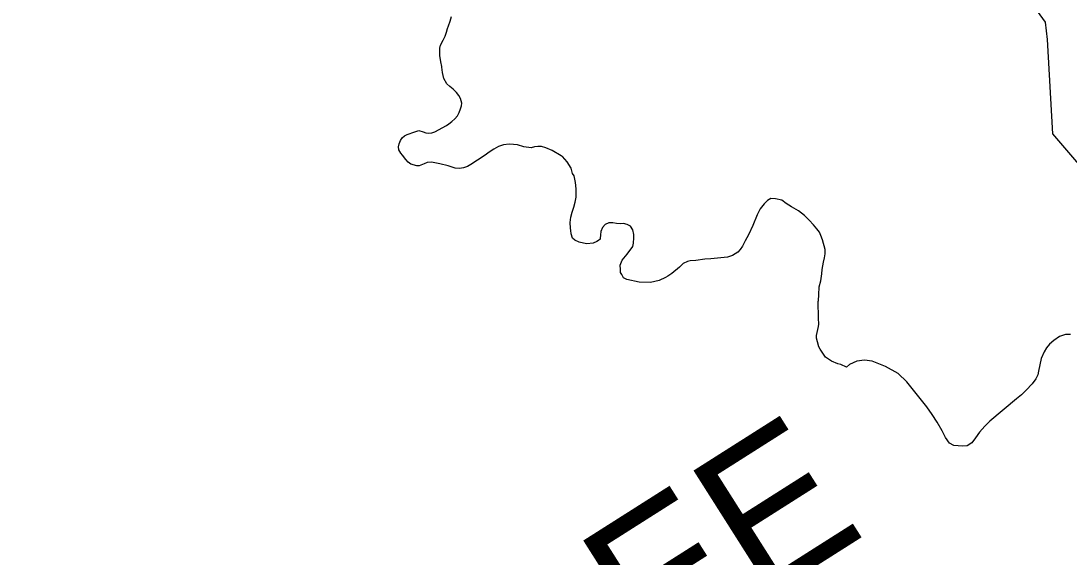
# Model space of a CAD drawing. Extents: x 2001466 to 31450019, y -30647475 to 847247.
# Drawn here: x 31444852 to 31447435, y -30631856 to -30630535 of the extents above; entities that cross this region are included whole.
import ezdxf

# ---------------------------------------------------------------- set-up
doc = ezdxf.new("R2010")
doc.units = 0
for name, color, linetype in [('Exist Boundary Political City Limit New', 7, 'Continuous'), ('Exist Hydrographic Buffer Line', 7, 'Continuous'), ('Exist Hydrographic Lake Shore Label', 7, 'Continuous'), ('Map Preparation Boundary City Limit Buffer Line', 7, 'Continuous')]:
    doc.layers.add(name, color=color, linetype=linetype)

msp = doc.modelspace()

# ---------------------------------------------------------------- linework, layer by layer
at = {"layer": 'Exist Boundary Political City Limit New'}
for points in [[(31446017.5, -30630850.8), (31446008.4, -30630856.8), (31445993.4, -30630867.7), (31445960.4, -30630889.1), (31445952.1, -30630893.8), (31445943, -30630897.1), (31445932.4, -30630898.3), (31445921.9, -30630897.5), (31445905.1, -30630891.9), (31445883.9, -30630887.1), (31445863.5, -30630882.6), (31445852.8, -30630883.7), (31445845.6, -30630886.7), (31445833.4, -30630892.1), (31445827.4, -30630892), (31445812.8, -30630887.6), (31445806.1, -30630882.6), (31445800.4, -30630876.4), (31445792.4, -30630866), (31445788.3, -30630860.6), (31445783.1, -30630852.3), (31445782.1, -30630845.1), (31445784.1, -30630838.2), (31445787.3, -30630829.9), (31445791.5, -30630822.7), (31445797, -30630818.2), (31445804, -30630815.1), (31445822.9, -30630808.1), (31445832.8, -30630805.3), (31445843.4, -30630808.6), (31445849.8, -30630810.6), (31445856.8, -30630811.8), (31445864.9, -30630810.9), (31445872.3, -30630808), (31445900.6, -30630792.3), (31445906.5, -30630788.3), (31445913.8, -30630782.6), (31445921.1, -30630776), (31445927.5, -30630768.5), (31445932.1, -30630760.6), (31445935.6, -30630751.6), (31445937.6, -30630744.5), (31445938.8, -30630737.6), (31445935.5, -30630726), (31445931.3, -30630718.6), (31445925.6, -30630711.1), (31445917.1, -30630703), (31445908.6, -30630696.8), (31445901.3, -30630689.8), (31445894.4, -30630676.8), (31445890.5, -30630661.8), (31445889.1, -30630648.6), (31445888.9, -30630647.3), (31445887, -30630635.5), (31445884, -30630620), (31445884.1, -30630602.3), (31445886.3, -30630594.8), (31445892.8, -30630582.6), (31445897.3, -30630572.6), (31445901, -30630562.3), (31445903.5, -30630553.8), (31445905.9, -30630547.1), (31445910.1, -30630535.2), (31445913.3, -30630523.7)], [(31446813.6, -30631047.6), (31446805.4, -30631037.6), (31446795.1, -30631026.1), (31446783.6, -30631014.1), (31446768.4, -30631002.6), (31446751, -30630992.8), (31446738, -30630984.6), (31446727.3, -30630976.6), (31446711.4, -30630973.1), (31446700.4, -30630972.3), (31446692, -30630977.8), (31446683.6, -30630986.1), (31446673.5, -30630998.4), (31446666.5, -30631012.6), (31446655.8, -30631038.9), (31446644.9, -30631062.4), (31446636.9, -30631076.8), (31446630.1, -30631089.8), (31446624.8, -30631098.3), (31446618.5, -30631105.1), (31446605.6, -30631113.3), (31446593.3, -30631117.5), (31446552.1, -30631121.4), (31446537.9, -30631121.9), (31446515.1, -30631125), (31446501.3, -30631126.1), (31446494.5, -30631127.6), (31446483.9, -30631133), (31446475.1, -30631141.5), (31446455.9, -30631157.1), (31446446.1, -30631164.4), (31446440.3, -30631167.3), (31446424.8, -30631174.6), (31446403.5, -30631179.8), (31446375.6, -30631179), (31446345, -30631172.2), (31446337.3, -30631167.9), (31446332.6, -30631159.6), (31446329.8, -30631154.6), (31446329.5, -30631147.8), (31446328.8, -30631136.8), (31446334.1, -30631124.9), (31446346.3, -30631109.5), (31446359.9, -30631090.5), (31446362, -30631082.6), (31446362.5, -30631069.3), (31446362.6, -30631061), (31446360.4, -30631049.6), (31446354.6, -30631040.6), (31446346.4, -30631036.3), (31446337, -30631034.5), (31446328.6, -30631034.6), (31446320.1, -30631034.3), (31446310.4, -30631032.8), (31446301, -30631032.6), (31446292.1, -30631036.3), (31446285.1, -30631043.7), (31446281.1, -30631054.2), (31446280.5, -30631062.1), (31446279.4, -30631071.3), (31446279.1, -30631073.2), (31446275.3, -30631076.2), (31446271.3, -30631078.2), (31446262.5, -30631082.8), (31446246.9, -30631084.3), (31446238.8, -30631082.8), (31446227.4, -30631079.8), (31446217.4, -30631075.6), (31446211.5, -30631070), (31446208.3, -30631059.6), (31446206.9, -30631051.3), (31446206.1, -30631046), (31446205.5, -30631031.5), (31446207.1, -30631018.3), (31446210.6, -30631006.3), (31446214.8, -30630993.6), (31446218, -30630981.3), (31446220.3, -30630969.4), (31446220.6, -30630960.6), (31446220, -30630948.5), (31446218.5, -30630933.3), (31446215.1, -30630916.5), (31446211.3, -30630910.8), (31446207.8, -30630897.5), (31446197.8, -30630882.3), (31446186.5, -30630869.1), (31446183.1, -30630867.1), (31446161.1, -30630854.1), (31446145.3, -30630847.3), (31446134.5, -30630844.7), (31446125.5, -30630844.7), (31446117.6, -30630845.5), (31446109.6, -30630847.3), (31446091.3, -30630845), (31446076, -30630840.5), (31446065.8, -30630839.1), (31446054.8, -30630838.9), (31446041.3, -30630840.5), (31446029.1, -30630844.4), (31446017.5, -30630850.8)], [(31447240, -30631521.3), (31447227.6, -30631533.6), (31447214.4, -30631548.7), (31447204.6, -30631562.8), (31447195.8, -30631574.8), (31447184.5, -30631582), (31447173, -30631583.1), (31447151.1, -30631581.5), (31447140.6, -30631575.5), (31447130.9, -30631561.6), (31447122.3, -30631545.3), (31447110.4, -30631523.8), (31447098, -30631504.8), (31447084.4, -30631486.1), (31447035.8, -30631424.6), (31447013.8, -30631404.1), (31446982.5, -30631386.3), (31446949.9, -30631373.3), (31446931.3, -30631370.8), (31446911.9, -30631373.8), (31446894.4, -30631381.9), (31446886.4, -30631388.1), (31446873, -30631381.5), (31446865.4, -30631380.3), (31446849.8, -30631373.5), (31446837.3, -30631365.6), (31446834.9, -30631363.3), (31446821.4, -30631343.7), (31446818.5, -30631338.2), (31446815, -30631325.9), (31446812.6, -30631316.8), (31446812.9, -30631310.1), (31446814.3, -30631302.8), (31446818.1, -30631288.3), (31446818.3, -30631282.1), (31446817.3, -30631267.3), (31446817.5, -30631257), (31446816.6, -30631236.9), (31446817.1, -30631226.5), (31446817.5, -30631223.6), (31446818.9, -30631209.8), (31446819.5, -30631190.3), (31446823.6, -30631175.1), (31446825.8, -30631158.6), (31446827, -30631147.8), (31446830, -30631129.5), (31446832.3, -30631119), (31446834, -30631109.2), (31446833.8, -30631098.1), (31446827.4, -30631074.4), (31446823.8, -30631063.6), (31446819.8, -30631055.6), (31446813.6, -30631047.6)], [(31447438.6, -30631308), (31447426.3, -30631307.6), (31447411.8, -30631312.8), (31447397.4, -30631322.5), (31447387.4, -30631331.6), (31447379.8, -30631340.5), (31447373.8, -30631350.6), (31447366.9, -30631367.3), (31447360.1, -30631398.3), (31447358.4, -30631406.8), (31447353.3, -30631417.3), (31447344.4, -30631429.3), (31447329.8, -30631445.1), (31447317.8, -30631456.1), (31447305.6, -30631466), (31447240, -30631521.3)]]:
    msp.add_lwpolyline(points, dxfattribs=at)
at = {"layer": 'Exist Hydrographic Buffer Line'}
msp.add_lwpolyline([(31448953.9, -30631219.7), (31448864.6, -30631245.2), (31448377, -30631230.9), (31448374.2, -30631221.1), (31447865.3, -30631157.4), (31447858.5, -30631112.9), (31447514.6, -30630952.4), (31447395, -30630812.8), (31447382.1, -30630580.6), (31447377.3, -30630537.7), (31447287.3, -30630413.9), (31447290.7, -30630364.5), (31447054.9, -30630411.6), (31446944.1, -30630313.1), (31446884.6, -30630308.2), (31446662.7, -30630308.2), (31446600.8, -30630060.4), (31446604, -30630056.8), (31446451.4, -30630005.9), (31446342.6, -30629960.5), (31445786.4, -30629867.8)], dxfattribs=at)
at = {"layer": 'Map Preparation Boundary City Limit Buffer Line'}
for points in [[(31446017.5, -30630850.8), (31446008.4, -30630856.8), (31445993.4, -30630867.7), (31445960.4, -30630889.1), (31445952.1, -30630893.8), (31445943, -30630897.1), (31445932.4, -30630898.3), (31445921.9, -30630897.5), (31445905.1, -30630891.9), (31445883.9, -30630887.1), (31445863.5, -30630882.6), (31445852.8, -30630883.7), (31445845.6, -30630886.7), (31445833.4, -30630892.1), (31445827.4, -30630892), (31445812.8, -30630887.6), (31445806.1, -30630882.6), (31445800.4, -30630876.4), (31445792.4, -30630866), (31445788.3, -30630860.6), (31445783.1, -30630852.3), (31445782.1, -30630845.1), (31445784.1, -30630838.2), (31445787.3, -30630829.9), (31445791.5, -30630822.7), (31445797, -30630818.2), (31445804, -30630815.1), (31445822.9, -30630808.1), (31445832.8, -30630805.3), (31445843.4, -30630808.6), (31445849.8, -30630810.6), (31445856.8, -30630811.8), (31445864.9, -30630810.9), (31445872.3, -30630808), (31445900.6, -30630792.3), (31445906.5, -30630788.3), (31445913.8, -30630782.6), (31445921.1, -30630776), (31445927.5, -30630768.5), (31445932.1, -30630760.6), (31445935.6, -30630751.6), (31445937.6, -30630744.5), (31445938.8, -30630737.6), (31445935.5, -30630726), (31445931.3, -30630718.6), (31445925.6, -30630711.1), (31445917.1, -30630703), (31445908.6, -30630696.8), (31445901.3, -30630689.8), (31445894.4, -30630676.8), (31445890.5, -30630661.8), (31445889.1, -30630648.6), (31445888.9, -30630647.3), (31445887, -30630635.5), (31445884, -30630620), (31445884.1, -30630602.3), (31445886.3, -30630594.8), (31445892.8, -30630582.6), (31445897.3, -30630572.6), (31445901, -30630562.3), (31445903.5, -30630553.8), (31445905.9, -30630547.1), (31445910.1, -30630535.2), (31445913.3, -30630523.7)], [(31446813.6, -30631047.6), (31446805.4, -30631037.6), (31446795.1, -30631026.1), (31446783.6, -30631014.1), (31446768.4, -30631002.6), (31446751, -30630992.8), (31446738, -30630984.6), (31446727.3, -30630976.6), (31446711.4, -30630973.1), (31446700.4, -30630972.3), (31446692, -30630977.8), (31446683.6, -30630986.1), (31446673.5, -30630998.4), (31446666.5, -30631012.6), (31446655.8, -30631038.9), (31446644.9, -30631062.4), (31446636.9, -30631076.8), (31446630.1, -30631089.8), (31446624.8, -30631098.3), (31446618.5, -30631105.1), (31446605.6, -30631113.3), (31446593.3, -30631117.5), (31446552.1, -30631121.4), (31446537.9, -30631121.9), (31446515.1, -30631125), (31446501.3, -30631126.1), (31446494.5, -30631127.6), (31446483.9, -30631133), (31446475.1, -30631141.5), (31446455.9, -30631157.1), (31446446.1, -30631164.4), (31446440.3, -30631167.3), (31446424.8, -30631174.6), (31446403.5, -30631179.8), (31446375.6, -30631179), (31446345, -30631172.2), (31446337.3, -30631167.9), (31446332.6, -30631159.6), (31446329.8, -30631154.6), (31446329.5, -30631147.8), (31446328.8, -30631136.8), (31446334.1, -30631124.9), (31446346.3, -30631109.5), (31446359.9, -30631090.5), (31446362, -30631082.6), (31446362.5, -30631069.3), (31446362.6, -30631061), (31446360.4, -30631049.6), (31446354.6, -30631040.6), (31446346.4, -30631036.3), (31446337, -30631034.5), (31446328.6, -30631034.6), (31446320.1, -30631034.3), (31446310.4, -30631032.8), (31446301, -30631032.6), (31446292.1, -30631036.3), (31446285.1, -30631043.7), (31446281.1, -30631054.2), (31446280.5, -30631062.1), (31446279.4, -30631071.3), (31446279.1, -30631073.2), (31446275.3, -30631076.2), (31446271.3, -30631078.2), (31446262.5, -30631082.8), (31446246.9, -30631084.3), (31446238.8, -30631082.8), (31446227.4, -30631079.8), (31446217.4, -30631075.6), (31446211.5, -30631070), (31446208.3, -30631059.6), (31446206.9, -30631051.3), (31446206.1, -30631046), (31446205.5, -30631031.5), (31446207.1, -30631018.3), (31446210.6, -30631006.3), (31446214.8, -30630993.6), (31446218, -30630981.3), (31446220.3, -30630969.4), (31446220.6, -30630960.6), (31446220, -30630948.5), (31446218.5, -30630933.3), (31446215.1, -30630916.5), (31446211.3, -30630910.8), (31446207.8, -30630897.5), (31446197.8, -30630882.3), (31446186.5, -30630869.1), (31446183.1, -30630867.1), (31446161.1, -30630854.1), (31446145.3, -30630847.3), (31446134.5, -30630844.7), (31446125.5, -30630844.7), (31446117.6, -30630845.5), (31446109.6, -30630847.3), (31446091.3, -30630845), (31446076, -30630840.5), (31446065.8, -30630839.1), (31446054.8, -30630838.9), (31446041.3, -30630840.5), (31446029.1, -30630844.4), (31446017.5, -30630850.8)], [(31447240, -30631521.3), (31447227.6, -30631533.6), (31447214.4, -30631548.7), (31447204.6, -30631562.8), (31447195.8, -30631574.8), (31447184.5, -30631582), (31447173, -30631583.1), (31447151.1, -30631581.5), (31447140.6, -30631575.5), (31447130.9, -30631561.6), (31447122.3, -30631545.3), (31447110.4, -30631523.8), (31447098, -30631504.8), (31447084.4, -30631486.1), (31447035.8, -30631424.6), (31447013.8, -30631404.1), (31446982.5, -30631386.3), (31446949.9, -30631373.3), (31446931.3, -30631370.8), (31446911.9, -30631373.8), (31446894.4, -30631381.9), (31446886.4, -30631388.1), (31446873, -30631381.5), (31446865.4, -30631380.3), (31446849.8, -30631373.5), (31446837.3, -30631365.6), (31446834.9, -30631363.3), (31446821.4, -30631343.7), (31446818.5, -30631338.2), (31446815, -30631325.9), (31446812.6, -30631316.8), (31446812.9, -30631310.1), (31446814.3, -30631302.8), (31446818.1, -30631288.3), (31446818.3, -30631282.1), (31446817.3, -30631267.3), (31446817.5, -30631257), (31446816.6, -30631236.9), (31446817.1, -30631226.5), (31446817.5, -30631223.6), (31446818.9, -30631209.8), (31446819.5, -30631190.3), (31446823.6, -30631175.1), (31446825.8, -30631158.6), (31446827, -30631147.8), (31446830, -30631129.5), (31446832.3, -30631119), (31446834, -30631109.2), (31446833.8, -30631098.1), (31446827.4, -30631074.4), (31446823.8, -30631063.6), (31446819.8, -30631055.6), (31446813.6, -30631047.6)], [(31447438.6, -30631308), (31447426.3, -30631307.6), (31447411.8, -30631312.8), (31447397.4, -30631322.5), (31447387.4, -30631331.6), (31447379.8, -30631340.5), (31447373.8, -30631350.6), (31447366.9, -30631367.3), (31447360.1, -30631398.3), (31447358.4, -30631406.8), (31447353.3, -30631417.3), (31447344.4, -30631429.3), (31447329.8, -30631445.1), (31447317.8, -30631456.1), (31447305.6, -30631466), (31447240, -30631521.3)]]:
    msp.add_lwpolyline(points, dxfattribs=at)

# ---------------------------------------------------------------- texts
at = {"layer": 'Exist Hydrographic Lake Shore Label'}
msp.add_text('CRABTREE', height=360.89, rotation=32.4058, dxfattribs=at).set_placement((31444722.7, -30633204.9))

doc.saveas('drawing.dxf')
